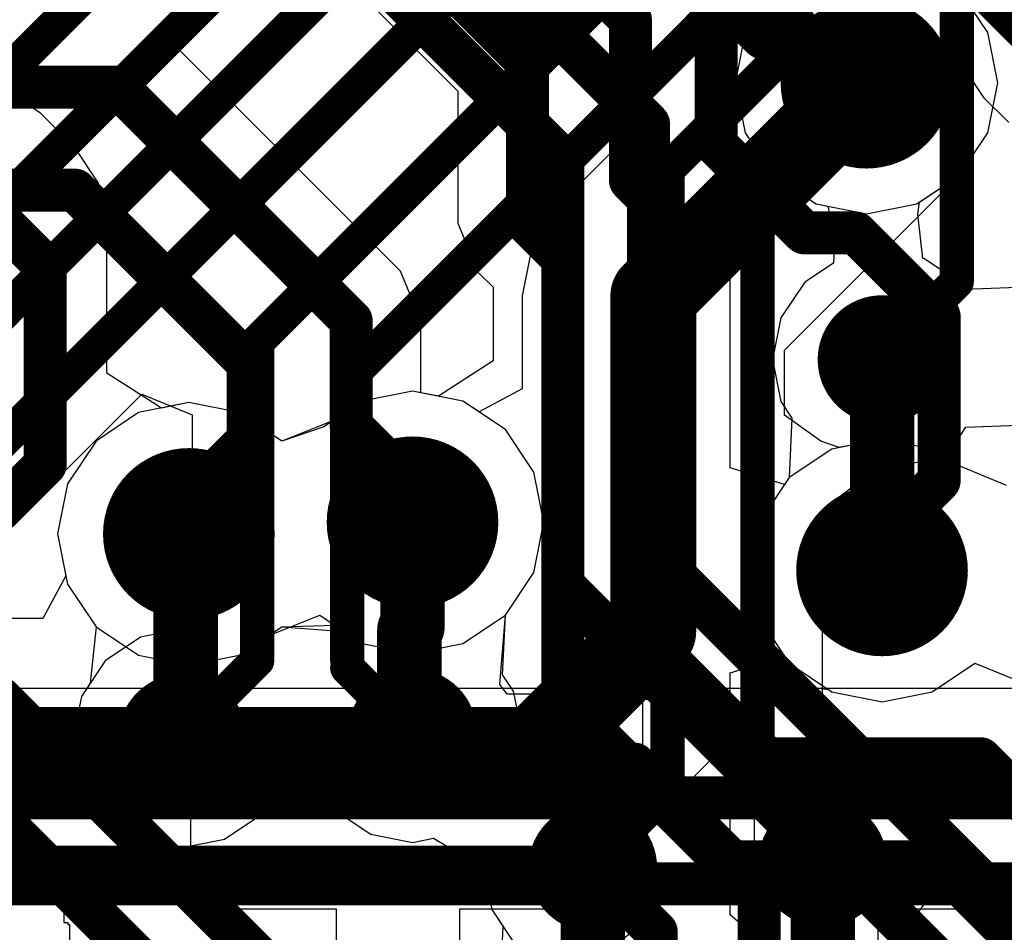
# Model space of a CAD drawing. Header units: millimetres. Extents: x -2 to 68, y -2 to 27.4.
# Tile 287 of 594: x 37.5 to 39.8, y 1.6 to 3.7. Entities that reach past the tile are written whole.
import ezdxf

# ---------------------------------------------------------------- set-up
doc = ezdxf.new("R2010")
doc.units = ezdxf.units.MM
for name, color, linetype in [('BottomLayer', 5, 'Continuous'), ('DrillGuide', 244, 'Continuous'), ('MidLayer1', 16, 'Continuous'), ('MidLayer2', 76, 'Continuous'), ('MidLayer3', 90, 'Continuous'), ('MidLayer4', 156, 'Continuous'), ('MidLayer5', 130, 'Continuous'), ('MidLayer6', 216, 'Continuous'), ('MidLayer7', 6, 'Continuous'), ('MidLayer8', 54, 'Continuous'), ('MultiLayer', 9, 'Continuous'), ('TopLayer', 1, 'Continuous'), ('TopOverlay', 2, 'Continuous'), ('ViaHoleLayer', 16, 'Continuous')]:
    doc.layers.add(name, color=color, linetype=linetype)

msp = doc.modelspace()

# ---------------------------------------------------------------- linework, layer by layer
at = {"layer": 'BottomLayer'}
for p, q in [((39.6701, 3.7273), (39.6701, 3.7122)), ((39.6701, 3.7122), (39.6895, 3.6146)), ((39.6895, 3.6146), (39.7448, 3.5319)), ((39.7448, 3.5319), (39.8033, 3.4733)), ((40.887, 2.1549), (36.2306, 2.1549))]:
    msp.add_line(p, q, dxfattribs=at)
at = {"layer": 'BottomLayer', "const_width": 0.1}
for points in [[(36.125, 1.9), (43.2926, 1.9)], [(36.0422, 1.7), (43.7804, 1.7)]]:
    msp.add_lwpolyline(points, dxfattribs=at)
at = {"layer": 'DrillGuide'}
for points, const_width in [([(39.4218, 3.5662, 1), (39.5218, 3.5662, 1)], 0.1), ([(39.483, 2.921, 1), (39.533, 2.921, 1)], 0.05), ([(38.364, 2.542, 1), (38.464, 2.542, 1)], 0.1), ([(37.8428, 2.5149, 1), (37.9428, 2.5149, 1)], 0.1), ([(39.458, 2.43, 1), (39.558, 2.43, 1)], 0.1), ([(37.853, 2.039, 1), (37.903, 2.039, 1)], 0.05), ([(38.389, 2.051, 1), (38.439, 2.051, 1)], 0.05), ([(39.345, 1.7495, 1), (39.395, 1.7495, 1)], 0.05), ([(38.809, 1.7375, 1), (38.859, 1.7375, 1)], 0.05)]:
    msp.add_lwpolyline(points, format="xyb", close=True, dxfattribs=dict(at, const_width=const_width))
at = {"layer": 'MidLayer1'}
for p, q in [((39.2555, 3.7825), (39.1892, 3.6833)), ((39.7544, 3.6833), (39.6881, 3.7825)), ((39.1892, 3.6833), (39.1659, 3.5662)), ((39.7776, 3.5662), (39.7544, 3.6833)), ((39.1659, 3.5662), (39.1892, 3.4492)), ((39.7544, 3.4492), (39.7776, 3.5662)), ((39.1892, 3.4492), (39.2555, 3.3499)), ((39.6881, 3.3499), (39.7544, 3.4492)), ((39.2555, 3.3499), (39.3547, 3.2836)), ((39.5954, 3.288), (39.6881, 3.3499)), ((39.3547, 3.2836), (39.3815, 3.2783)), ((39.5915, 3.2596), (39.5954, 3.288)), ((39.3815, 3.2783), (39.3981, 3.2085)), ((39.6031, 3.157), (39.5915, 3.2596)), ((39.3981, 3.2085), (39.3949, 3.1461)), ((39.3949, 3.1461), (39.3278, 3.1012)), ((39.6055, 3.1565), (39.6031, 3.157)), ((39.6882, 3.1012), (39.6055, 3.1565)), ((39.3278, 3.1012), (39.2725, 3.0185)), ((39.6996, 3.0843), (39.6882, 3.1012)), ((39.8484, 3.0902), (39.6996, 3.0843)), ((39.2725, 3.0185), (39.2531, 2.921)), ((39.2531, 2.921), (39.2725, 2.8235)), ((38.414, 2.8479), (38.2969, 2.8246)), ((38.5311, 2.8246), (38.414, 2.8479)), ((38.2969, 2.8246), (38.2295, 2.7795)), ((38.6303, 2.7583), (38.5311, 2.8246)), ((39.2725, 2.8235), (39.2982, 2.785)), ((37.8928, 2.8208), (37.7757, 2.7975)), ((38.0098, 2.7975), (37.8928, 2.8208)), ((37.7757, 2.7975), (37.6765, 2.7312)), ((38.1091, 2.7312), (38.0098, 2.7975)), ((38.2295, 2.7795), (38.1091, 2.7312)), ((39.2982, 2.785), (39.2917, 2.6463)), ((38.6966, 2.659), (38.6303, 2.7583)), ((37.6765, 2.7312), (37.6102, 2.632)), ((38.7199, 2.542), (38.6966, 2.659)), ((39.2917, 2.6463), (39.2254, 2.5471)), ((37.6102, 2.632), (37.5869, 2.5149)), ((39.2254, 2.5471), (39.2021, 2.43)), ((38.6966, 2.4249), (38.7199, 2.542)), ((37.5869, 2.5149), (37.6102, 2.3979)), ((38.6303, 2.3257), (38.6966, 2.4249)), ((39.2021, 2.43), (39.2254, 2.3129)), ((37.6102, 2.3979), (37.6765, 2.2986)), ((38.6238, 2.187), (38.6303, 2.3257)), ((37.6765, 2.2986), (37.6631, 2.1674)), ((39.2254, 2.3129), (39.2917, 2.2137)), ((39.2917, 2.2137), (39.3909, 2.1474)), ((39.6251, 2.1474), (39.7243, 2.2137)), ((39.7243, 2.2137), (39.8443, 2.1647)), ((38.6495, 2.1485), (38.6238, 2.187)), ((37.6631, 2.1674), (37.6425, 2.1365)), ((37.6425, 2.1365), (37.6231, 2.039)), ((38.6637, 2.0771), (38.6495, 2.1485)), ((39.3909, 2.1474), (39.508, 2.1241)), ((39.508, 2.1241), (39.6251, 2.1474)), ((38.6911, 2.0379), (38.6637, 2.0771)), ((37.6231, 2.039), (37.6425, 1.9415)), ((38.7848, 1.9826), (38.6911, 2.0379)), ((39.37, 2.0044), (39.2725, 1.985)), ((39.4675, 1.985), (39.37, 2.0044)), ((38.834, 1.9924), (38.7848, 1.9826)), ((38.9315, 1.973), (38.834, 1.9924)), ((39.2725, 1.985), (39.1898, 1.9297)), ((39.5502, 1.9297), (39.4675, 1.985)), ((39.0142, 1.9177), (38.9315, 1.973)), ((37.6425, 1.9415), (37.6978, 1.8588)), ((39.1898, 1.9297), (39.1744, 1.9067)), ((39.6055, 1.847), (39.5502, 1.9297)), ((39.0256, 1.9008), (39.0142, 1.9177)), ((39.1744, 1.9067), (39.0256, 1.9008)), ((38.0582, 1.8588), (38.0736, 1.8818)), ((38.0736, 1.8818), (38.2224, 1.8877)), ((38.2224, 1.8877), (38.2338, 1.8708)), ((37.6978, 1.8588), (37.7805, 1.8035)), ((37.9755, 1.8035), (38.0582, 1.8588)), ((38.2338, 1.8708), (38.3165, 1.8155)), ((39.6249, 1.7495), (39.6055, 1.847)), ((38.3165, 1.8155), (38.414, 1.7961)), ((37.7805, 1.8035), (37.878, 1.7841)), ((37.878, 1.7841), (37.9755, 1.8035)), ((38.414, 1.7961), (38.4632, 1.8059)), ((38.4632, 1.8059), (38.5569, 1.7506)), ((38.5569, 1.7506), (38.5843, 1.7114)), ((39.6055, 1.6519), (39.6249, 1.7495)), ((38.5843, 1.7114), (38.5985, 1.6399)), ((39.5798, 1.6135), (39.6055, 1.6519)), ((38.5985, 1.6399), (38.6242, 1.6015)), ((39.5863, 1.4748), (39.5798, 1.6135)), ((38.6242, 1.6015), (38.6177, 1.4628))]:
    msp.add_line(p, q, dxfattribs=at)
for points, const_width in [([(39.3718, 3.5662, 1), (39.5718, 3.5662, 1)], 0.2), ([(39.433, 2.921, 1), (39.583, 2.921, 1)], 0.15), ([(39.4705, 2.921, 1), (39.5455, 2.921, 1)], 0.075), ([(38.314, 2.542, 1), (38.514, 2.542, 1)], 0.2), ([(37.7928, 2.5149, 1), (37.9928, 2.5149, 1)], 0.2), ([(38.3765, 2.542, 1), (38.4515, 2.542, 1)], 0.075), ([(39.408, 2.43, 1), (39.608, 2.43, 1)], 0.2), ([(37.8479, 2.5075, 1), (37.9229, 2.5075, 1)], 0.075), ([(37.8479, 2.5075, 1), (37.9229, 2.5075, 1)], 0.075), ([(37.8553, 2.5149, 1), (37.9303, 2.5149, 1)], 0.075), ([(39.4705, 2.43, 1), (39.5455, 2.43, 1)], 0.075), ([(38.3691, 2.2916, 1), (38.4441, 2.2916, 1)], 0.075), ([(38.3691, 2.2916, 1), (38.4441, 2.2916, 1)], 0.075), ([(38.3765, 2.299, 1), (38.4515, 2.299, 1)], 0.075), ([(38.3765, 2.299, 1), (38.4515, 2.299, 1)], 0.075), ([(37.803, 2.039, 1), (37.953, 2.039, 1)], 0.15), ([(38.339, 2.051, 1), (38.489, 2.051, 1)], 0.15), ([(37.8405, 2.039, 1), (37.9155, 2.039, 1)], 0.075), ([(37.8479, 2.0464, 1), (37.9229, 2.0464, 1)], 0.075), ([(37.8479, 2.0464, 1), (37.9229, 2.0464, 1)], 0.075), ([(38.3691, 2.0584, 1), (38.4441, 2.0584, 1)], 0.075), ([(38.3691, 2.0584, 1), (38.4441, 2.0584, 1)], 0.075), ([(38.3765, 2.051, 1), (38.4515, 2.051, 1)], 0.075), ([(38.759, 1.7375, 1), (38.909, 1.7375, 1)], 0.15), ([(39.295, 1.7495, 1), (39.445, 1.7495, 1)], 0.15), ([(39.3325, 1.7495, 1), (39.4075, 1.7495, 1)], 0.075), ([(38.7965, 1.7375, 1), (38.8715, 1.7375, 1)], 0.075)]:
    msp.add_lwpolyline(points, format="xyb", close=True, dxfattribs=dict(at, const_width=const_width))
at = {"layer": 'MidLayer1', "const_width": 0.15}
for points in [[(39.508, 2.43), (39.508, 2.921)], [(38.414, 2.299), (38.414, 2.542)], [(37.8854, 2.5075), (37.8928, 2.5149)], [(37.8854, 2.0464), (37.8854, 2.5075)], [(38.4066, 2.2916), (38.414, 2.299)], [(38.4066, 2.0584), (38.4066, 2.2916)], [(37.878, 2.039), (37.8854, 2.0464)], [(38.4066, 2.0584), (38.414, 2.051)], [(39.37, 1.2585), (39.37, 1.7495)], [(38.834, 1.2465), (38.834, 1.7375)]]:
    msp.add_lwpolyline(points, dxfattribs=at)
at = {"layer": 'MidLayer2'}
for p, q in [((39.2555, 3.7825), (39.1892, 3.6833)), ((39.7544, 3.6833), (39.6881, 3.7825)), ((37.8556, 3.7105), (37.858, 3.736)), ((37.8594, 3.6533), (37.8556, 3.7105)), ((39.1892, 3.6833), (39.1659, 3.5662)), ((39.7776, 3.5662), (39.7544, 3.6833)), ((38.3858, 3.1268), (37.8594, 3.6533)), ((39.1659, 3.5662), (39.1892, 3.4492)), ((39.7544, 3.4492), (39.7776, 3.5662)), ((39.1892, 3.4492), (39.2555, 3.3499)), ((39.6881, 3.3499), (39.7544, 3.4492)), ((39.2555, 3.3499), (39.3547, 3.2836)), ((39.5888, 3.2836), (39.6881, 3.3499)), ((39.3547, 3.2836), (39.4718, 3.2603)), ((39.4718, 3.2603), (39.5888, 3.2836)), ((38.4334, 3.012), (38.3858, 3.1268)), ((38.4334, 2.844), (38.4334, 3.012)), ((38.5311, 2.8246), (38.4334, 2.844)), ((38.6303, 2.7583), (38.5311, 2.8246)), ((38.6966, 2.659), (38.6303, 2.7583)), ((39.508, 2.7359), (39.3909, 2.7126)), ((39.6251, 2.7126), (39.508, 2.7359)), ((39.3909, 2.7126), (39.2917, 2.6463)), ((39.6781, 2.6771), (39.6251, 2.7126)), ((39.7981, 2.6281), (39.6781, 2.6771)), ((38.7199, 2.542), (38.6966, 2.659)), ((39.2917, 2.6463), (39.2254, 2.5471)), ((39.2254, 2.5471), (39.2021, 2.43)), ((38.6966, 2.4249), (38.7199, 2.542)), ((38.6303, 2.3257), (38.6966, 2.4249)), ((39.2021, 2.43), (39.2254, 2.3129)), ((38.6172, 2.1642), (38.6303, 2.3257)), ((39.2254, 2.3129), (39.2917, 2.2137)), ((39.2917, 2.2137), (39.3909, 2.1474)), ((39.6251, 2.1474), (39.7243, 2.2137)), ((39.7243, 2.2137), (39.8443, 2.1647)), ((38.6349, 2.1413), (38.6172, 2.1642)), ((38.9305, 2.1413), (38.6349, 2.1413)), ((39.0453, 2.0938), (38.9305, 2.1413)), ((39.3909, 2.1474), (39.508, 2.1241)), ((39.508, 2.1241), (39.6251, 2.1474)), ((39.3368, 1.8023), (39.0453, 2.0938)), ((39.3843, 1.6875), (39.3368, 1.8023)), ((39.3843, 1.5615), (39.3843, 1.6875))]:
    msp.add_line(p, q, dxfattribs=at)
for points, const_width in [([(39.3718, 3.5662, 1), (39.5718, 3.5662, 1)], 0.2), ([(37.7022, 3.5558, 1), (37.7522, 3.5558, 1)], 0.05), ([(37.7022, 3.5558, 1), (37.7522, 3.5558, 1)], 0.05), ([(37.6028, 3.3158, 1), (37.6528, 3.3158, 1)], 0.05), ([(37.6028, 3.3158, 1), (37.6528, 3.3158, 1)], 0.05), ([(38.246, 3.012, 1), (38.296, 3.012, 1)], 0.05), ([(38.246, 3.012, 1), (38.296, 3.012, 1)], 0.05), ([(38.006, 2.9126, 1), (38.056, 2.9126, 1)], 0.05), ([(38.006, 2.9126, 1), (38.056, 2.9126, 1)], 0.05), ([(38.246, 2.7662, 1), (38.296, 2.7662, 1)], 0.05), ([(38.246, 2.7662, 1), (38.296, 2.7662, 1)], 0.05), ([(38.006, 2.7343, 1), (38.056, 2.7343, 1)], 0.05), ([(38.006, 2.7343, 1), (38.056, 2.7343, 1)], 0.05), ([(38.314, 2.542, 1), (38.514, 2.542, 1)], 0.2), ([(37.7928, 2.5149, 1), (37.9928, 2.5149, 1)], 0.2), ([(38.389, 2.6232, 1), (38.439, 2.6232, 1)], 0.05), ([(38.389, 2.6232, 1), (38.439, 2.6232, 1)], 0.05), ([(37.8678, 2.5961, 1), (37.9178, 2.5961, 1)], 0.05), ([(37.8678, 2.5961, 1), (37.9178, 2.5961, 1)], 0.05), ([(39.408, 2.43, 1), (39.608, 2.43, 1)], 0.2), ([(38.389, 2.542, 1), (38.439, 2.542, 1)], 0.05), ([(37.8678, 2.5149, 1), (37.9178, 2.5149, 1)], 0.05), ([(37.52, 1.979, 1), (37.57, 1.979, 1)], 0.05), ([(37.52, 1.979, 1), (37.57, 1.979, 1)], 0.05), ([(38.9055, 1.979, 1), (38.9555, 1.979, 1)], 0.05), ([(38.9055, 1.979, 1), (38.9555, 1.979, 1)], 0.05), ([(38.8061, 1.739, 1), (38.8561, 1.739, 1)], 0.05), ([(38.8061, 1.739, 1), (38.8561, 1.739, 1)], 0.05), ([(39.197, 1.6875, 1), (39.247, 1.6875, 1)], 0.05), ([(39.197, 1.6875, 1), (39.247, 1.6875, 1)], 0.05), ([(38.957, 1.5881, 1), (39.007, 1.5881, 1)], 0.05), ([(38.957, 1.5881, 1), (39.007, 1.5881, 1)], 0.05)]:
    msp.add_lwpolyline(points, format="xyb", close=True, dxfattribs=dict(at, const_width=const_width))
at = {"layer": 'MidLayer2', "const_width": 0.1}
for points in [[(34.0612, 3.5558), (37.7272, 3.5558)], [(37.7272, 3.5558), (38.271, 3.012)], [(33.9618, 3.3158), (37.6278, 3.3158)], [(37.6278, 3.3158), (38.031, 2.9126)], [(38.271, 2.7662), (38.271, 3.012)], [(38.031, 2.7343), (38.031, 2.9126)], [(38.271, 2.7662), (38.414, 2.6232)], [(37.8928, 2.5961), (38.031, 2.7343)], [(38.414, 2.542), (38.414, 2.6232)], [(37.8928, 2.5149), (37.8928, 2.5961)], [(37.2937, 2.2303), (37.545, 1.979)], [(37.545, 1.979), (38.9305, 1.979)], [(38.9305, 1.979), (39.222, 1.6875)], [(37.4456, 1.739), (38.8311, 1.739)], [(38.8311, 1.739), (38.982, 1.5881)], [(39.222, 1.4671), (39.222, 1.6875)], [(38.982, 1.4757), (38.982, 1.5881)]]:
    msp.add_lwpolyline(points, dxfattribs=at)
at = {"layer": 'MidLayer3'}
for p, q in [((38.1334, 3.9326), (38.5194, 3.5466)), ((37.5482, 3.4942), (37.4655, 3.5495)), ((38.5194, 3.5466), (38.5194, 3.239)), ((37.6272, 3.4152), (37.5482, 3.4942)), ((37.6825, 3.3325), (37.6272, 3.4152)), ((37.7019, 3.235), (37.6825, 3.3325)), ((37.7019, 2.8893), (37.7019, 3.235)), ((38.5194, 3.239), (38.567, 3.1242)), ((38.567, 3.1242), (38.6016, 3.0895)), ((38.6016, 3.0895), (38.6016, 2.9185)), ((38.6016, 2.9185), (38.4746, 2.8358)), ((37.8289, 2.8081), (37.7019, 2.8893)), ((38.414, 2.8479), (38.2969, 2.8246)), ((38.4746, 2.8358), (38.414, 2.8479)), ((38.2969, 2.8246), (38.2295, 2.7795)), ((37.8928, 2.8208), (37.8289, 2.8081)), ((38.0098, 2.7975), (37.8928, 2.8208)), ((38.1091, 2.7312), (38.0098, 2.7975)), ((38.2295, 2.7795), (38.1091, 2.7312))]:
    msp.add_line(p, q, dxfattribs=at)
at = {"layer": 'MidLayer3', "const_width": 0.1}
for points in [[(37.98, 4.655), (38.9218, 3.7132)], [(37.8806, 4.415), (38.6818, 3.6138)], [(39.6167, 3.9162), (39.8812, 3.6518)], [(39.1218, 3.7112), (39.2395, 3.8289)], [(38.9218, 3.3384), (38.9218, 3.7132)], [(39.1218, 3.4212), (39.1218, 3.7112)], [(38.6818, 3.239), (38.6818, 3.6138)], [(39.1218, 3.4212), (39.3268, 3.2162)], [(38.9218, 3.3384), (39.004, 3.2562)], [(39.004, 2.2269), (39.004, 3.2562)], [(38.6818, 3.239), (38.764, 3.1568)], [(39.3268, 3.2162), (39.4467, 3.2162)], [(39.4467, 3.2162), (39.6412, 3.0217)], [(38.764, 2.1275), (38.764, 3.1568)], [(39.6412, 2.6386), (39.6412, 3.0217)], [(39.508, 2.5054), (39.6412, 2.6386)], [(39.508, 2.43), (39.508, 2.5054)], [(39.004, 2.2269), (39.2397, 1.9912)], [(38.764, 2.1275), (39.1403, 1.7512)], [(39.2397, 1.9912), (39.7378, 1.9912)], [(39.7378, 1.9912), (40.549, 1.18)], [(39.1403, 1.7512), (39.6384, 1.7512)], [(39.6384, 1.7512), (40.4496, 0.94)]]:
    msp.add_lwpolyline(points, dxfattribs=at)
at = {"layer": 'MidLayer3'}
for points, const_width in [([(38.8968, 3.7132, 1), (38.9468, 3.7132, 1)], 0.05), ([(38.8968, 3.7132, 1), (38.9468, 3.7132, 1)], 0.05), ([(39.3718, 3.5662, 1), (39.5718, 3.5662, 1)], 0.2), ([(39.0968, 3.7112, 1), (39.1468, 3.7112, 1)], 0.05), ([(39.0968, 3.7112, 1), (39.1468, 3.7112, 1)], 0.05), ([(38.6568, 3.6138, 1), (38.7068, 3.6138, 1)], 0.05), ([(38.6568, 3.6138, 1), (38.7068, 3.6138, 1)], 0.05), ([(39.0968, 3.4212, 1), (39.1468, 3.4212, 1)], 0.05), ([(39.0968, 3.4212, 1), (39.1468, 3.4212, 1)], 0.05), ([(38.8968, 3.3384, 1), (38.9468, 3.3384, 1)], 0.05), ([(38.8968, 3.3384, 1), (38.9468, 3.3384, 1)], 0.05), ([(38.979, 3.2562, 1), (39.029, 3.2562, 1)], 0.05), ([(38.979, 3.2562, 1), (39.029, 3.2562, 1)], 0.05), ([(38.6568, 3.239, 1), (38.7068, 3.239, 1)], 0.05), ([(38.6568, 3.239, 1), (38.7068, 3.239, 1)], 0.05), ([(39.3018, 3.2162, 1), (39.3518, 3.2162, 1)], 0.05), ([(39.3018, 3.2162, 1), (39.3518, 3.2162, 1)], 0.05), ([(39.4217, 3.2162, 1), (39.4717, 3.2162, 1)], 0.05), ([(39.4217, 3.2162, 1), (39.4717, 3.2162, 1)], 0.05), ([(38.739, 3.1568, 1), (38.789, 3.1568, 1)], 0.05), ([(38.739, 3.1568, 1), (38.789, 3.1568, 1)], 0.05), ([(39.6162, 3.0217, 1), (39.6662, 3.0217, 1)], 0.05), ([(39.6162, 3.0217, 1), (39.6662, 3.0217, 1)], 0.05), ([(38.314, 2.542, 1), (38.514, 2.542, 1)], 0.2), ([(37.7928, 2.5149, 1), (37.9928, 2.5149, 1)], 0.2), ([(39.6162, 2.6386, 1), (39.6662, 2.6386, 1)], 0.05), ([(39.6162, 2.6386, 1), (39.6662, 2.6386, 1)], 0.05), ([(39.408, 2.43, 1), (39.608, 2.43, 1)], 0.2), ([(39.483, 2.5054, 1), (39.533, 2.5054, 1)], 0.05), ([(39.483, 2.5054, 1), (39.533, 2.5054, 1)], 0.05), ([(39.483, 2.43, 1), (39.533, 2.43, 1)], 0.05), ([(38.979, 2.2269, 1), (39.029, 2.2269, 1)], 0.05), ([(38.979, 2.2269, 1), (39.029, 2.2269, 1)], 0.05), ([(38.739, 2.1275, 1), (38.789, 2.1275, 1)], 0.05), ([(38.739, 2.1275, 1), (38.789, 2.1275, 1)], 0.05), ([(39.2147, 1.9912, 1), (39.2647, 1.9912, 1)], 0.05), ([(39.2147, 1.9912, 1), (39.2647, 1.9912, 1)], 0.05), ([(39.7128, 1.9912, 1), (39.7628, 1.9912, 1)], 0.05), ([(39.7128, 1.9912, 1), (39.7628, 1.9912, 1)], 0.05), ([(39.1153, 1.7512, 1), (39.1653, 1.7512, 1)], 0.05), ([(39.1153, 1.7512, 1), (39.1653, 1.7512, 1)], 0.05), ([(39.6134, 1.7512, 1), (39.6634, 1.7512, 1)], 0.05), ([(39.6134, 1.7512, 1), (39.6634, 1.7512, 1)], 0.05)]:
    msp.add_lwpolyline(points, format="xyb", close=True, dxfattribs=dict(at, const_width=const_width))
at = {"layer": 'MidLayer4'}
for p, q in [((39.2555, 3.7825), (39.1892, 3.6833)), ((39.7544, 3.6833), (39.6881, 3.7825)), ((39.1892, 3.6833), (39.1659, 3.5662)), ((39.7776, 3.5662), (39.7544, 3.6833)), ((39.1659, 3.5662), (39.1892, 3.4492)), ((39.7544, 3.4492), (39.7776, 3.5662)), ((39.1892, 3.4492), (39.2555, 3.3499)), ((39.6881, 3.3499), (39.7544, 3.4492)), ((39.2555, 3.3499), (39.3547, 3.2836)), ((39.5888, 3.2836), (39.6881, 3.3499)), ((39.3547, 3.2836), (39.4718, 3.2603)), ((39.4718, 3.2603), (39.5888, 3.2836)), ((38.414, 2.8479), (38.2969, 2.8246)), ((38.5311, 2.8246), (38.414, 2.8479)), ((38.2969, 2.8246), (38.2295, 2.7795)), ((38.6303, 2.7583), (38.5311, 2.8246)), ((37.8928, 2.8208), (37.7757, 2.7975)), ((38.0098, 2.7975), (37.8928, 2.8208)), ((37.7757, 2.7975), (37.6765, 2.7312)), ((38.1091, 2.7312), (38.0098, 2.7975)), ((38.2295, 2.7795), (38.1091, 2.7312)), ((38.6966, 2.659), (38.6303, 2.7583)), ((37.6765, 2.7312), (37.6102, 2.632)), ((39.508, 2.7359), (39.3909, 2.7126)), ((39.6251, 2.7126), (39.508, 2.7359)), ((39.3909, 2.7126), (39.2917, 2.6463)), ((39.6781, 2.6771), (39.6251, 2.7126)), ((39.7981, 2.6281), (39.6781, 2.6771)), ((38.7199, 2.542), (38.6966, 2.659)), ((39.2917, 2.6463), (39.2254, 2.5471)), ((37.6102, 2.632), (37.5869, 2.5149)), ((39.2254, 2.5471), (39.2021, 2.43)), ((38.6966, 2.4249), (38.7199, 2.542)), ((37.5869, 2.5149), (37.6102, 2.3979)), ((38.6303, 2.3257), (38.6966, 2.4249)), ((39.2021, 2.43), (39.2254, 2.3129)), ((37.6102, 2.3979), (37.6765, 2.2986)), ((38.5311, 2.2594), (38.6303, 2.3257)), ((37.6765, 2.2986), (37.7757, 2.2323)), ((38.0098, 2.2323), (38.1091, 2.2986)), ((38.1091, 2.2986), (38.2545, 2.2877)), ((39.2254, 2.3129), (39.2917, 2.2137)), ((38.2545, 2.2877), (38.2969, 2.2594)), ((38.2969, 2.2594), (38.414, 2.2361)), ((38.414, 2.2361), (38.5311, 2.2594)), ((37.7757, 2.2323), (37.8928, 2.209)), ((37.8928, 2.209), (38.0098, 2.2323)), ((39.2917, 2.2137), (39.3909, 2.1474)), ((39.6251, 2.1474), (39.7243, 2.2137)), ((39.7243, 2.2137), (39.8443, 2.1647)), ((39.3909, 2.1474), (39.508, 2.1241)), ((39.508, 2.1241), (39.6251, 2.1474))]:
    msp.add_line(p, q, dxfattribs=at)
at = {"layer": 'MidLayer4', "const_width": 0.2}
for points in [[(39.3718, 3.5662, 1), (39.5718, 3.5662, 1)], [(38.314, 2.542, 1), (38.514, 2.542, 1)], [(37.7928, 2.5149, 1), (37.9928, 2.5149, 1)], [(39.408, 2.43, 1), (39.608, 2.43, 1)]]:
    msp.add_lwpolyline(points, format="xyb", close=True, dxfattribs=at)
at = {"layer": 'MidLayer5'}
for points, const_width in [([(36.617, 6.3189), (39.2447, 3.6912)], 0.15), ([(38.284, 4.1502), (38.964, 3.4702)], 0.1), ([(38.084, 4.0674), (38.764, 3.3874)], 0.1), ([(39.5519, 3.9811), (40.2605, 3.2725)], 0.1), ([(39.2447, 3.6912), (39.2791, 3.6912)], 0.15), ([(39.2791, 3.6912), (39.4041, 3.5662)], 0.15), ([(39.4041, 3.5662), (39.4718, 3.5662)], 0.15), ([(37.1494, 3.5477), (37.558, 3.1391)], 0.1), ([(38.964, 2.479), (38.964, 3.4702)], 0.1), ([(38.764, 2.3962), (38.764, 3.3874)], 0.1), ([(37.558, 2.6762), (37.558, 3.1391)], 0.1), ([(37.447, 2.5652), (37.558, 2.6762)], 0.1), ([(38.964, 2.479), (40.508, 0.9351)], 0.1), ([(38.764, 2.3962), (40.4251, 0.7351)], 0.1), ([(37.447, 2.1385), (39.0504, 0.5351)], 0.1), ([(37.247, 2.0557), (38.9676, 0.3351)], 0.1)]:
    msp.add_lwpolyline(points, dxfattribs=dict(at, const_width=const_width))
for points, const_width in [([(39.2072, 3.6912, 1), (39.2822, 3.6912, 1)], 0.075), ([(39.2072, 3.6912, 1), (39.2822, 3.6912, 1)], 0.075), ([(39.2416, 3.6912, 1), (39.3166, 3.6912, 1)], 0.075), ([(39.2416, 3.6912, 1), (39.3166, 3.6912, 1)], 0.075), ([(39.3718, 3.5662, 1), (39.5718, 3.5662, 1)], 0.2), ([(39.3666, 3.5662, 1), (39.4416, 3.5662, 1)], 0.075), ([(39.3666, 3.5662, 1), (39.4416, 3.5662, 1)], 0.075), ([(39.4343, 3.5662, 1), (39.5093, 3.5662, 1)], 0.075), ([(38.939, 3.4702, 1), (38.989, 3.4702, 1)], 0.05), ([(38.939, 3.4702, 1), (38.989, 3.4702, 1)], 0.05), ([(38.739, 3.3874, 1), (38.789, 3.3874, 1)], 0.05), ([(38.739, 3.3874, 1), (38.789, 3.3874, 1)], 0.05), ([(37.533, 3.1391, 1), (37.583, 3.1391, 1)], 0.05), ([(37.533, 3.1391, 1), (37.583, 3.1391, 1)], 0.05), ([(38.314, 2.542, 1), (38.514, 2.542, 1)], 0.2), ([(37.533, 2.6762, 1), (37.583, 2.6762, 1)], 0.05), ([(37.533, 2.6762, 1), (37.583, 2.6762, 1)], 0.05), ([(37.7928, 2.5149, 1), (37.9928, 2.5149, 1)], 0.2), ([(39.408, 2.43, 1), (39.608, 2.43, 1)], 0.2), ([(38.939, 2.479, 1), (38.989, 2.479, 1)], 0.05), ([(38.939, 2.479, 1), (38.989, 2.479, 1)], 0.05), ([(38.739, 2.3962, 1), (38.789, 2.3962, 1)], 0.05), ([(38.739, 2.3962, 1), (38.789, 2.3962, 1)], 0.05)]:
    msp.add_lwpolyline(points, format="xyb", close=True, dxfattribs=dict(at, const_width=const_width))
at = {"layer": 'MidLayer6'}
for p, q in [((38.9, 5.221), (38.9, 3.427)), ((39.7544, 3.6833), (39.6881, 3.7825)), ((39.7776, 3.5662), (39.7544, 3.6833)), ((39.7544, 3.4492), (39.7776, 3.5662)), ((39.6881, 3.3499), (39.7544, 3.4492)), ((38.9, 3.427), (38.7587, 3.2857)), ((39.2809, 2.9428), (39.688, 3.3499)), ((39.688, 3.3499), (39.6881, 3.3499)), ((38.7587, 3.2857), (38.6924, 3.1865)), ((38.6924, 3.1865), (38.6691, 3.0695)), ((38.6691, 3.0695), (38.6691, 3.0694)), ((38.6691, 3.0694), (38.6691, 2.8526)), ((39.2809, 2.7918), (39.2809, 2.9428)), ((38.414, 2.8479), (38.2969, 2.8246)), ((38.5311, 2.8246), (38.414, 2.8479)), ((38.6691, 2.8526), (38.5691, 2.7991)), ((38.2969, 2.8246), (38.2071, 2.7645)), ((38.5691, 2.7991), (38.5311, 2.8246)), ((37.8928, 2.8208), (37.7757, 2.7975)), ((38.0098, 2.7975), (37.8928, 2.8208)), ((37.7757, 2.7975), (37.6765, 2.7312)), ((38.1091, 2.7312), (38.0098, 2.7975)), ((39.3655, 2.7309), (39.2809, 2.7918)), ((38.2071, 2.7645), (38.1091, 2.7312)), ((37.6765, 2.7312), (37.6102, 2.632)), ((39.4079, 2.716), (39.3655, 2.7309)), ((39.508, 2.7359), (39.4079, 2.716)), ((39.6251, 2.7126), (39.508, 2.7359)), ((39.6781, 2.6771), (39.6251, 2.7126)), ((39.7981, 2.6281), (39.6781, 2.6771)), ((37.6102, 2.632), (37.5869, 2.5149)), ((37.5869, 2.5149), (37.6062, 2.4177)), ((37.6062, 2.4177), (37.5526, 2.3177)), ((37.5526, 2.3177), (36.2243, 2.3177)), ((39.6251, 2.1474), (39.7243, 2.2137)), ((39.7243, 2.2137), (39.8443, 2.1647)), ((39.2229, 2.1186), (39.2602, 2.1701)), ((39.2602, 2.1701), (39.3835, 2.1524)), ((39.3835, 2.1524), (39.3909, 2.1474)), ((39.3909, 2.1474), (39.508, 2.1241)), ((39.508, 2.1241), (39.6251, 2.1474)), ((39.1913, 2.0712), (39.2229, 2.1186)), ((38.9156, 1.7956), (39.1913, 2.0712)), ((38.8164, 1.7293), (38.9156, 1.7956)), ((38.6993, 1.706), (38.8164, 1.7293)), ((33.2385, 1.706), (38.6993, 1.706)), ((38.6993, 1.706), (38.6993, 1.706))]:
    msp.add_line(p, q, dxfattribs=at)
for points, const_width in [([(39.3718, 3.5662, 1), (39.5718, 3.5662, 1)], 0.2), ([(39.4218, 3.5662, 1), (39.5218, 3.5662, 1)], 0.1), ([(38.925, 3.0695, 1), (39.025, 3.0695, 1)], 0.1), ([(38.925, 3.0695, 1), (39.025, 3.0695, 1)], 0.1), ([(38.314, 2.542, 1), (38.514, 2.542, 1)], 0.2), ([(37.7928, 2.5149, 1), (37.9928, 2.5149, 1)], 0.2), ([(39.408, 2.43, 1), (39.608, 2.43, 1)], 0.2), ([(38.925, 2.2875, 1), (39.025, 2.2875, 1)], 0.1), ([(38.925, 2.2875, 1), (39.025, 2.2875, 1)], 0.1), ([(38.6493, 2.0119, 1), (38.7493, 2.0119, 1)], 0.1), ([(38.6493, 2.0119, 1), (38.7493, 2.0119, 1)], 0.1)]:
    msp.add_lwpolyline(points, format="xyb", close=True, dxfattribs=dict(at, const_width=const_width))
at = {"layer": 'MidLayer6', "const_width": 0.2}
for points in [[(38.975, 3.0695), (39.4718, 3.5662)], [(38.975, 2.2875), (38.975, 3.0695)], [(38.6993, 2.0119), (38.975, 2.2875)], [(33.1119, 2.0119), (38.6993, 2.0119)]]:
    msp.add_lwpolyline(points, dxfattribs=at)
at = {"layer": 'MidLayer7'}
for p, q in [((39.2555, 3.7825), (39.1892, 3.6833)), ((39.7544, 3.6833), (39.6881, 3.7825)), ((39.1892, 3.6833), (39.1659, 3.5662)), ((39.7776, 3.5662), (39.7544, 3.6833)), ((39.1659, 3.5662), (39.1892, 3.4492)), ((39.7544, 3.4492), (39.7776, 3.5662)), ((39.1892, 3.4492), (39.2555, 3.3499)), ((39.6881, 3.3499), (39.7544, 3.4492)), ((39.2555, 3.3499), (39.3547, 3.2836)), ((39.5888, 3.2836), (39.6881, 3.3499)), ((39.3547, 3.2836), (39.4718, 3.2603)), ((39.4718, 3.2603), (39.5888, 3.2836)), ((38.414, 2.8479), (38.2969, 2.8246)), ((38.5311, 2.8246), (38.414, 2.8479)), ((38.2969, 2.8246), (38.2295, 2.7795)), ((38.6303, 2.7583), (38.5311, 2.8246)), ((37.8928, 2.8208), (37.7757, 2.7975)), ((38.0098, 2.7975), (37.8928, 2.8208)), ((37.7757, 2.7975), (37.6765, 2.7312)), ((38.1091, 2.7312), (38.0098, 2.7975)), ((38.2295, 2.7795), (38.1091, 2.7312)), ((38.6966, 2.659), (38.6303, 2.7583)), ((37.6765, 2.7312), (37.6102, 2.632)), ((39.508, 2.7359), (39.3909, 2.7126)), ((39.6251, 2.7126), (39.508, 2.7359)), ((39.3909, 2.7126), (39.2917, 2.6463)), ((39.6781, 2.6771), (39.6251, 2.7126)), ((39.7981, 2.6281), (39.6781, 2.6771)), ((38.7199, 2.542), (38.6966, 2.659)), ((39.2917, 2.6463), (39.2254, 2.5471)), ((37.6102, 2.632), (37.5869, 2.5149)), ((39.2254, 2.5471), (39.2021, 2.43)), ((38.6966, 2.4249), (38.7199, 2.542)), ((37.5869, 2.5149), (37.6102, 2.3979)), ((38.6303, 2.3257), (38.6966, 2.4249)), ((39.2021, 2.43), (39.2254, 2.3129)), ((37.6102, 2.3979), (37.6765, 2.2986)), ((38.0773, 2.2774), (38.1977, 2.3257)), ((38.1977, 2.3257), (38.2969, 2.2594)), ((38.5311, 2.2594), (38.6303, 2.3257)), ((37.6765, 2.2986), (37.7757, 2.2323)), ((39.2254, 2.3129), (39.2917, 2.2137)), ((38.0098, 2.2323), (38.0773, 2.2774)), ((38.2969, 2.2594), (38.414, 2.2361)), ((38.414, 2.2361), (38.5311, 2.2594)), ((37.7757, 2.2323), (37.8928, 2.209)), ((37.8928, 2.209), (38.0098, 2.2323)), ((39.2917, 2.2137), (39.3909, 2.1474)), ((39.6251, 2.1474), (39.7243, 2.2137)), ((39.7243, 2.2137), (39.8443, 2.1647)), ((39.3909, 2.1474), (39.508, 2.1241)), ((39.508, 2.1241), (39.6251, 2.1474))]:
    msp.add_line(p, q, dxfattribs=at)
at = {"layer": 'MidLayer7', "const_width": 0.2}
for points in [[(39.3718, 3.5662, 1), (39.5718, 3.5662, 1)], [(38.314, 2.542, 1), (38.514, 2.542, 1)], [(37.7928, 2.5149, 1), (37.9928, 2.5149, 1)], [(39.408, 2.43, 1), (39.608, 2.43, 1)]]:
    msp.add_lwpolyline(points, format="xyb", close=True, dxfattribs=at)
at = {"layer": 'MidLayer8'}
for p, q in [((38.95, 5.1412), (38.95, 1.6081)), ((39.7544, 3.6833), (39.6881, 3.7825)), ((39.7776, 3.5662), (39.7544, 3.6833)), ((39.7544, 3.4492), (39.7776, 3.5662)), ((39.6881, 3.3499), (39.7544, 3.4492)), ((39.5888, 3.2836), (39.6881, 3.3499)), ((39.19, 3.3027), (39.2809, 3.3329)), ((39.2809, 3.3329), (39.3547, 3.2836)), ((39.1539, 3.2767), (39.19, 3.3027)), ((39.3547, 3.2836), (39.4718, 3.2603)), ((39.4718, 3.2603), (39.5888, 3.2836)), ((39.1539, 2.6687), (39.1539, 3.2767)), ((38.414, 2.8479), (38.2969, 2.8246)), ((38.5311, 2.8246), (38.414, 2.8479)), ((38.2969, 2.8246), (38.2071, 2.7645)), ((38.6303, 2.7583), (38.5311, 2.8246)), ((37.8928, 2.8208), (37.7757, 2.7975)), ((38.0098, 2.7975), (37.8928, 2.8208)), ((37.7757, 2.7975), (37.6765, 2.7312)), ((38.1091, 2.7312), (38.0098, 2.7975)), ((38.2071, 2.7645), (38.1091, 2.7312)), ((38.6966, 2.659), (38.6303, 2.7583)), ((37.6765, 2.7312), (37.6102, 2.632)), ((39.508, 2.7359), (39.3909, 2.7126)), ((39.6251, 2.7126), (39.508, 2.7359)), ((39.3909, 2.7126), (39.2917, 2.6463)), ((39.6781, 2.6771), (39.6251, 2.7126)), ((39.2809, 2.6301), (39.1539, 2.6687)), ((39.7981, 2.6281), (39.6781, 2.6771)), ((38.7199, 2.542), (38.6966, 2.659)), ((39.2917, 2.6463), (39.2809, 2.6301)), ((37.6102, 2.632), (37.5869, 2.5149)), ((38.6966, 2.4249), (38.7199, 2.542)), ((37.5869, 2.5149), (37.6102, 2.3979)), ((38.6303, 2.3257), (38.6966, 2.4249)), ((37.6102, 2.3979), (37.6765, 2.2986)), ((38.5311, 2.2594), (38.6303, 2.3257)), ((37.6765, 2.2986), (37.7757, 2.2323)), ((38.0098, 2.2323), (38.1091, 2.2986)), ((38.1091, 2.2986), (38.2321, 2.3027)), ((38.2321, 2.3027), (38.2969, 2.2594)), ((38.2969, 2.2594), (38.414, 2.2361)), ((38.414, 2.2361), (38.5311, 2.2594)), ((37.7757, 2.2323), (37.8928, 2.209)), ((37.8928, 2.209), (38.0098, 2.2323)), ((39.1539, 2.1913), (39.2809, 2.2299)), ((39.2809, 2.2299), (39.2917, 2.2137)), ((39.2917, 2.2137), (39.3909, 2.1474)), ((39.6251, 2.1474), (39.7243, 2.2137)), ((39.7243, 2.2137), (39.8443, 2.1647)), ((39.1539, 1.6277), (39.1539, 2.1913)), ((39.3909, 2.1474), (39.508, 2.1241)), ((39.508, 2.1241), (39.6251, 2.1474)), ((38.95, 1.6081), (38.8727, 1.5447)), ((39.2316, 1.5598), (39.1539, 1.6277))]:
    msp.add_line(p, q, dxfattribs=at)
at = {"layer": 'MidLayer8', "const_width": 0.2}
for points in [[(39.3718, 3.5662, 1), (39.5718, 3.5662, 1)], [(38.314, 2.542, 1), (38.514, 2.542, 1)], [(37.7928, 2.5149, 1), (37.9928, 2.5149, 1)], [(39.408, 2.43, 1), (39.608, 2.43, 1)]]:
    msp.add_lwpolyline(points, format="xyb", close=True, dxfattribs=at)
at = {"layer": 'MultiLayer'}
for points, const_width in [([(39.3718, 3.5662, 1), (39.5718, 3.5662, 1)], 0.2), ([(39.433, 2.921, 1), (39.583, 2.921, 1)], 0.15), ([(38.314, 2.542, 1), (38.514, 2.542, 1)], 0.2), ([(37.7928, 2.5149, 1), (37.9928, 2.5149, 1)], 0.2), ([(39.408, 2.43, 1), (39.608, 2.43, 1)], 0.2), ([(37.803, 2.039, 1), (37.953, 2.039, 1)], 0.15), ([(38.339, 2.051, 1), (38.489, 2.051, 1)], 0.15), ([(38.759, 1.7375, 1), (38.909, 1.7375, 1)], 0.15), ([(39.295, 1.7495, 1), (39.445, 1.7495, 1)], 0.15)]:
    msp.add_lwpolyline(points, format="xyb", close=True, dxfattribs=dict(at, const_width=const_width))
at = {"layer": 'TopLayer'}
for p, q in [((37.1555, 2.2132), (37.7831, 2.8408)), ((37.7831, 2.8408), (37.9005, 2.7922)), ((37.9005, 2.7922), (37.9005, 2.3123)), ((39.6882, 2.7408), (39.7036, 2.7638)), ((39.7036, 2.7638), (39.8524, 2.7697)), ((39.6055, 2.6855), (39.6882, 2.7408)), ((39.508, 2.6661), (39.6055, 2.6855)), ((39.3695, 2.5717), (39.4965, 2.6684)), ((39.4965, 2.6684), (39.508, 2.6661)), ((39.3695, 2.0048), (39.3695, 2.5717)), ((37.9005, 2.3123), (37.878, 2.2939)), ((37.7805, 2.2745), (37.6978, 2.2192)), ((37.878, 2.2939), (37.7805, 2.2745)), ((37.6978, 2.2192), (37.6425, 2.1365)), ((37.6425, 2.1365), (37.6231, 2.039)), ((37.6231, 2.039), (37.6425, 1.9415)), ((39.37, 2.0044), (39.3695, 2.0048)), ((39.4675, 1.985), (39.37, 2.0044)), ((39.5502, 1.9297), (39.4675, 1.985)), ((37.6425, 1.9415), (37.6978, 1.8588)), ((39.6055, 1.847), (39.5502, 1.9297)), ((38.0582, 1.8588), (38.0736, 1.8818)), ((38.0736, 1.8818), (38.2224, 1.8877)), ((38.2224, 1.8877), (38.2338, 1.8708)), ((37.6978, 1.8588), (37.7805, 1.8035)), ((37.9755, 1.8035), (38.0582, 1.8588)), ((38.2338, 1.8708), (38.3165, 1.8155)), ((39.6249, 1.7495), (39.6055, 1.847)), ((38.3165, 1.8155), (38.414, 1.7961)), ((37.7805, 1.8035), (37.878, 1.7841)), ((37.878, 1.7841), (37.9755, 1.8035)), ((38.414, 1.7961), (38.4632, 1.8059)), ((38.4632, 1.8059), (38.5569, 1.7506)), ((38.5569, 1.7506), (38.5843, 1.7114)), ((39.6055, 1.6519), (39.6249, 1.7495)), ((38.5843, 1.7114), (38.5985, 1.6399)), ((39.5502, 1.5692), (39.6055, 1.6519)), ((38.5985, 1.6399), (38.6538, 1.5572))]:
    msp.add_line(p, q, dxfattribs=at)
at = {"layer": 'TopLayer', "const_width": 0.08}
for points in [[(39.682, 3.102), (39.682, 7.5194)], [(39.502, 3.56), (39.502, 7.4448)], [(39.292, 3.647), (39.292, 7.3578)], [(39.112, 3.725), (39.112, 7.2833)], [(35.719, 1.8395), (38.122, 4.2425)], [(35.929, 1.7525), (38.332, 4.1555)], [(36.794, 2.363), (38.512, 4.081)], [(37.004, 2.276), (38.722, 3.994)], [(38.052, 2.962), (38.902, 3.812)], [(38.262, 2.875), (39.112, 3.725)], [(39.008, 3.363), (39.292, 3.647)], [(39.218, 3.276), (39.502, 3.56)], [(39.008, 1.9185), (39.008, 3.363)], [(39.218, 1.9185), (39.218, 3.276)], [(39.508, 2.928), (39.682, 3.102)], [(38.052, 2.22), (38.052, 2.962)], [(39.508, 2.921), (39.508, 2.928)], [(38.262, 2.22), (38.262, 2.875)], [(37.878, 2.046), (38.052, 2.22)], [(38.262, 2.203), (38.414, 2.051)], [(37.878, 2.039), (37.878, 2.046)], [(38.834, 1.7445), (39.008, 1.9185)], [(39.218, 1.9015), (39.37, 1.7495)], [(38.834, 1.7375), (38.834, 1.7445)]]:
    msp.add_lwpolyline(points, dxfattribs=at)
at = {"layer": 'TopLayer'}
for points, const_width in [([(39.092, 3.725, 1), (39.132, 3.725, 1)], 0.04), ([(39.092, 3.725, 1), (39.132, 3.725, 1)], 0.04), ([(39.272, 3.647, 1), (39.312, 3.647, 1)], 0.04), ([(39.272, 3.647, 1), (39.312, 3.647, 1)], 0.04), ([(39.482, 3.56, 1), (39.522, 3.56, 1)], 0.04), ([(39.482, 3.56, 1), (39.522, 3.56, 1)], 0.04), ([(38.988, 3.363, 1), (39.028, 3.363, 1)], 0.04), ([(38.988, 3.363, 1), (39.028, 3.363, 1)], 0.04), ([(39.198, 3.276, 1), (39.238, 3.276, 1)], 0.04), ([(39.198, 3.276, 1), (39.238, 3.276, 1)], 0.04), ([(39.662, 3.102, 1), (39.702, 3.102, 1)], 0.04), ([(39.662, 3.102, 1), (39.702, 3.102, 1)], 0.04), ([(39.433, 2.921, 1), (39.583, 2.921, 1)], 0.15), ([(38.032, 2.962, 1), (38.072, 2.962, 1)], 0.04), ([(38.032, 2.962, 1), (38.072, 2.962, 1)], 0.04), ([(39.488, 2.928, 1), (39.528, 2.928, 1)], 0.04), ([(39.488, 2.928, 1), (39.528, 2.928, 1)], 0.04), ([(39.488, 2.921, 1), (39.528, 2.921, 1)], 0.04), ([(38.242, 2.875, 1), (38.282, 2.875, 1)], 0.04), ([(38.242, 2.875, 1), (38.282, 2.875, 1)], 0.04), ([(38.032, 2.22, 1), (38.072, 2.22, 1)], 0.04), ([(38.032, 2.22, 1), (38.072, 2.22, 1)], 0.04), ([(38.242, 2.22, 1), (38.282, 2.22, 1)], 0.04), ([(38.242, 2.203, 1), (38.282, 2.203, 1)], 0.04), ([(37.803, 2.039, 1), (37.953, 2.039, 1)], 0.15), ([(38.339, 2.051, 1), (38.489, 2.051, 1)], 0.15), ([(38.394, 2.051, 1), (38.434, 2.051, 1)], 0.04), ([(37.858, 2.046, 1), (37.898, 2.046, 1)], 0.04), ([(37.858, 2.046, 1), (37.898, 2.046, 1)], 0.04), ([(37.858, 2.039, 1), (37.898, 2.039, 1)], 0.04), ([(38.988, 1.9185, 1), (39.028, 1.9185, 1)], 0.04), ([(38.988, 1.9185, 1), (39.028, 1.9185, 1)], 0.04), ([(39.198, 1.9185, 1), (39.238, 1.9185, 1)], 0.04), ([(39.198, 1.9015, 1), (39.238, 1.9015, 1)], 0.04), ([(38.759, 1.7375, 1), (38.909, 1.7375, 1)], 0.15), ([(39.295, 1.7495, 1), (39.445, 1.7495, 1)], 0.15), ([(38.814, 1.7445, 1), (38.854, 1.7445, 1)], 0.04), ([(38.814, 1.7445, 1), (38.854, 1.7445, 1)], 0.04), ([(38.814, 1.7375, 1), (38.854, 1.7375, 1)], 0.04), ([(39.35, 1.7495, 1), (39.39, 1.7495, 1)], 0.04)]:
    msp.add_lwpolyline(points, format="xyb", close=True, dxfattribs=dict(at, const_width=const_width))
at = {"layer": 'TopOverlay'}
for p, q in [((37.8972, 1.6448), (37.8972, 1.8697)), ((37.8972, 1.8697), (37.9016, 1.8697)), ((37.9016, 1.8697), (37.9016, 1.8741)), ((37.9016, 1.8741), (38.8585, 1.8741)), ((38.8585, 1.8741), (38.8585, 1.8697)), ((38.8585, 1.8697), (38.8629, 1.8697)), ((38.8629, 1.8697), (38.8629, 1.6448)), ((39.2112, 0.7232), (39.2112, 1.8697)), ((39.2112, 1.8697), (39.2157, 1.8697)), ((39.2157, 1.8697), (39.2157, 1.8741)), ((39.2157, 1.8741), (39.8154, 1.8741)), ((37.4959, 1.7815), (37.5003, 1.7815)), ((37.5003, 1.7815), (37.5003, 1.7771)), ((37.5003, 1.7771), (37.5047, 1.7771)), ((37.5047, 1.7771), (37.5047, 1.7727)), ((37.5047, 1.7727), (37.5091, 1.7727)), ((37.5091, 1.7727), (37.5091, 1.7683)), ((37.5091, 1.7683), (37.5267, 1.7683)), ((37.5267, 1.7683), (37.5267, 1.7507)), ((37.5267, 1.7507), (37.5311, 1.7507)), ((37.5311, 1.7507), (37.5311, 1.7463)), ((37.5311, 1.7463), (37.5356, 1.7463)), ((37.5356, 1.7463), (37.5356, 1.7418)), ((37.5356, 1.7418), (37.54, 1.7418)), ((37.54, 1.7418), (37.54, 1.7374)), ((37.54, 1.7374), (37.5444, 1.7374)), ((37.5444, 1.7374), (37.5444, 1.733)), ((37.5444, 1.733), (37.5488, 1.733)), ((37.5488, 1.733), (37.5488, 1.7286)), ((37.5488, 1.7286), (37.5532, 1.7286)), ((37.5532, 1.7286), (37.5532, 1.7242)), ((37.5532, 1.7242), (37.5576, 1.7242)), ((37.5576, 1.7242), (37.5576, 1.7198)), ((37.5576, 1.7198), (37.562, 1.7198)), ((37.562, 1.7198), (37.562, 1.7154)), ((37.562, 1.7154), (37.5664, 1.7154)), ((37.5664, 1.7154), (37.5664, 1.711)), ((37.5664, 1.711), (37.5708, 1.711)), ((37.5708, 1.711), (37.5708, 1.6933)), ((37.5708, 1.6933), (37.5797, 1.6933)), ((37.5797, 1.6933), (37.5797, 1.6757)), ((37.5797, 1.6757), (37.5841, 1.6757)), ((37.5841, 1.6757), (37.5841, 1.6713)), ((37.5841, 1.6713), (37.5929, 1.6713)), ((37.5929, 1.6713), (37.5929, 1.6404)), ((37.5929, 1.6404), (37.6017, 1.6404)), ((37.6017, 1.6404), (37.6017, 1.6095)), ((37.9016, 1.6448), (37.8972, 1.6448)), ((37.9016, 1.6404), (37.9016, 1.6448)), ((38.2367, 1.6404), (37.9016, 1.6404)), ((38.2367, 0.7232), (38.2367, 1.6404)), ((38.8585, 1.6404), (38.5233, 1.6404)), ((38.5233, 1.6404), (38.5233, 1.345)), ((38.8629, 1.6448), (38.8585, 1.6448)), ((38.8585, 1.6448), (38.8585, 1.6404)), ((40.0447, 1.6404), (39.4979, 1.6404)), ((39.4979, 1.6404), (39.4979, 1.4199)), ((37.6017, 1.6095), (37.6105, 1.6095)), ((37.6105, 1.6095), (37.6105, 1.6051)), ((37.6105, 1.6051), (37.6149, 1.6051)), ((37.6149, 1.6051), (37.6149, 1.5478))]:
    msp.add_line(p, q, dxfattribs=at)
at = {"layer": 'ViaHoleLayer'}
for points, const_width in [([(39.4218, 3.5662, 1), (39.5218, 3.5662, 1)], 0.1), ([(39.483, 2.921, 1), (39.533, 2.921, 1)], 0.05), ([(38.364, 2.542, 1), (38.464, 2.542, 1)], 0.1), ([(37.8428, 2.5149, 1), (37.9428, 2.5149, 1)], 0.1), ([(39.458, 2.43, 1), (39.558, 2.43, 1)], 0.1), ([(37.853, 2.039, 1), (37.903, 2.039, 1)], 0.05), ([(38.389, 2.051, 1), (38.439, 2.051, 1)], 0.05), ([(39.345, 1.7495, 1), (39.395, 1.7495, 1)], 0.05), ([(38.809, 1.7375, 1), (38.859, 1.7375, 1)], 0.05)]:
    msp.add_lwpolyline(points, format="xyb", close=True, dxfattribs=dict(at, const_width=const_width))

doc.saveas('drawing.dxf')
